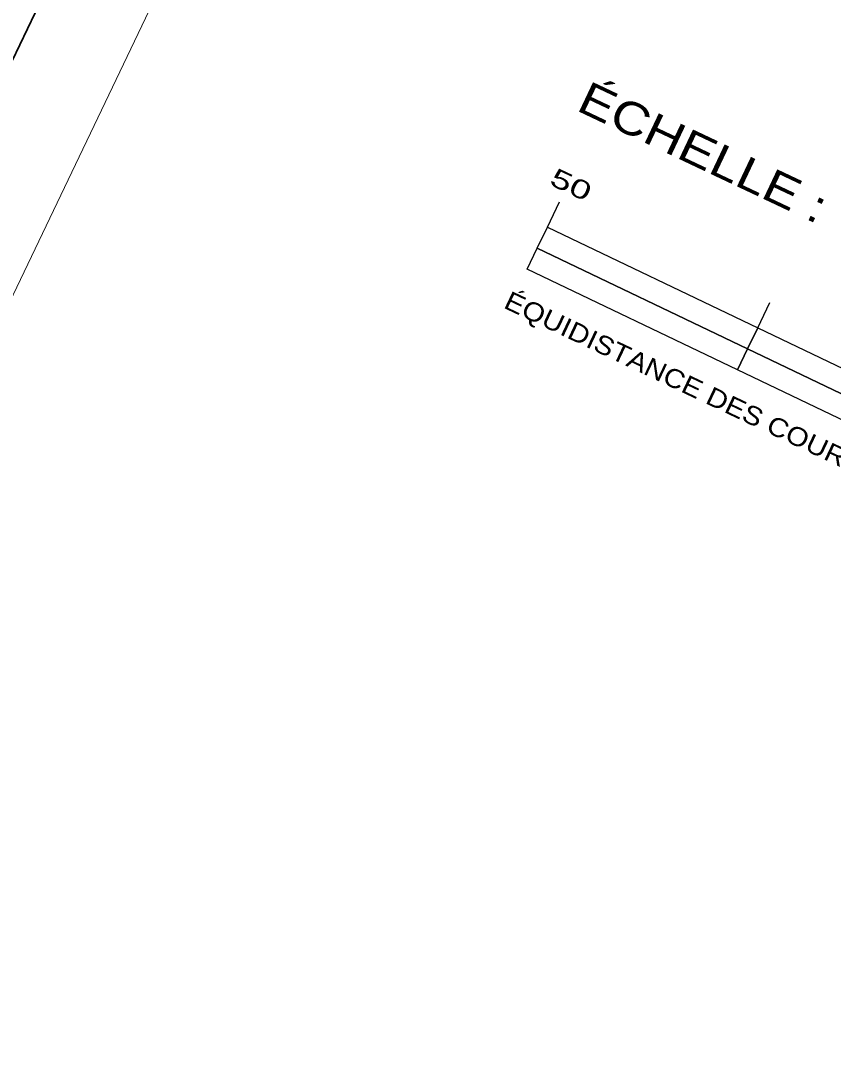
# Model space of a CAD drawing. Extents: x 356765 to 358572, y 5103174 to 5104650.
# Drawn here: x 358222.2 to 358309.3, y 5103756.4 to 5103866.6 of the extents above; entities that cross this region are included whole.
import ezdxf

# ---------------------------------------------------------------- set-up
doc = ezdxf.new("R2010")
doc.units = 0
doc.header["$LTSCALE"] = 0.6
doc.layers.add('60', color=7, linetype='Continuous', lineweight=13)
doc.layers.add('63', color=7, linetype='Continuous', lineweight=25)

msp = doc.modelspace()

# ---------------------------------------------------------------- linework, layer by layer
at = {"layer": '60', "lineweight": 35}
msp.add_lwpolyline([(356779.89, 5103862.01), (357952.48, 5103300.77), (358322.47, 5104073.79), (357149.88, 5104635.03)], close=True, dxfattribs=at)
at = {"layer": '60'}
msp.add_lwpolyline([(358331.91, 5104068.3), (358557.43, 5103960.4), (358187.44, 5103187.19), (357961.94, 5103295.12)], close=True, dxfattribs=at)
at = {"layer": '63'}
for p, q in [((358278.66, 5103844.52), (358279.95, 5103847.23)), ((358301.21, 5103833.73), (358302.51, 5103836.43))]:
    msp.add_line(p, q, dxfattribs=at)
for points in [[(358278.66, 5103844.52), (358301.21, 5103833.73), (358300.13, 5103831.47), (358277.58, 5103842.26)], [(358277.58, 5103842.26), (358300.13, 5103831.47), (358299.05, 5103829.22), (358276.5, 5103840.01)], [(358301.21, 5103833.73), (358323.76, 5103822.94), (358322.68, 5103820.68), (358300.13, 5103831.47)], [(358300.13, 5103831.47), (358322.68, 5103820.68), (358321.6, 5103818.43), (358299.05, 5103829.22)]]:
    msp.add_lwpolyline(points, close=True, dxfattribs=at)

# ---------------------------------------------------------------- texts
for s, height, width, p in [('ÉCHELLE :  1 : 1 000', 3.5, 1.2, (358281.64, 5103857.08)), ('50', 2, 1.5, (358278.76, 5103849.12)), ('ÉQUIDISTANCE DES COURBES DE NIVEAU: 1,0 MÈTRE', 2, 1.15, (358273.85, 5103835.91))]:
    msp.add_text(s, height=height, rotation=334.695, dxfattribs=dict(at, width=width)).set_placement(p)

doc.saveas('drawing.dxf')
